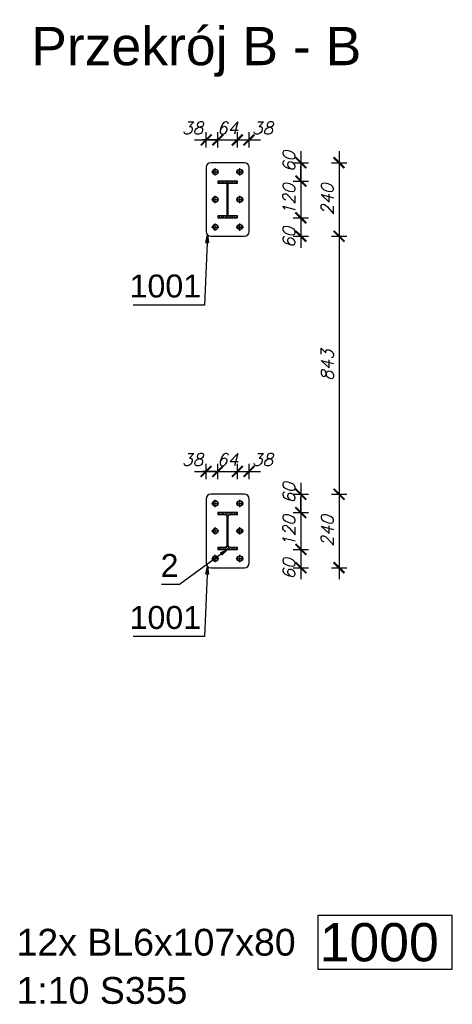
# Model space of a CAD drawing. Header units: millimetres. Extents: x 1814 to 94182, y 11562 to 49454.
# Tile 376 of 656: x 17369 to 17510, y 28714 to 29035. Entities that reach past the tile are written whole.
import ezdxf

# ---------------------------------------------------------------- set-up
doc = ezdxf.new("R2010")
doc.units = ezdxf.units.MM
doc.linetypes.add('ACAD_ISO04W100', pattern=[30, 24, -3, 0, -3])
doc.layers.add('wymiar', color=135, linetype='Continuous', lineweight=9)
doc.styles.add('ARIAL', font='arial.ttf')
doc.styles.add('WYMIARY', font='simplex.shx', dxfattribs={"oblique": 15})
doc.dimstyles.new('1-25', dxfattribs={"dimscale": 25, "dimtxt": 0.16, "dimasz": 0.2, "dimexe": 0.1, "dimexo": 0.1, "dimgap": 0.075, "dimtad": 1, "dimdec": 0, "dimlfac": 10, "dimrnd": 0.01, "dimzin": 9, "dimtxsty": 'WYMIARY', "dimblk": 'ARCHTICK', "dimcen": 0.2, "dimdle": 0.15, "dimadec": 1, "dimazin": 1, "dimtfac": 1, "dimtdec": 0, "dimtix": 1, "dimtmove": 2, "dimatfit": 3, "dimldrblk": 'ARCHTICK', "dimfxl": 0, "dimarcsym": 0})
pattern_1 = [(45, (17429.9981, 28880.3934), (-0.3535534, 0.3535534), [])]

# ---------------------------------------------------------------- blocks, each defined once
blk = doc.blocks.new('_ARCHTICK')
at = {"color": 0, "linetype": 'ByBlock', "lineweight": -2}
blk.add_solid([(0.398, 0.309), (0.309, 0.398), (-0.309, -0.398), (-0.398, -0.309)], dxfattribs=at)
blk = doc.blocks.new('*D1399')
at = {"layer": 'Defpoints', "color": 0}
for p in [(17437, 28988.67), (17437, 28964.66), (17473.37, 28964.66)]:
    blk.add_point(p, dxfattribs=at)
at = {"layer": 'wymiar', "color": 0, "lineweight": -2}
for p, q in [((17473.37, 28992.42), (17473.37, 28960.91)), ((17470.87, 28988.67), (17475.87, 28988.67)), ((17470.87, 28964.66), (17475.87, 28964.66))]:
    blk.add_line(p, q, dxfattribs=at)
at = {"layer": 'wymiar', "color": 0, "lineweight": -2, "xscale": 5, "yscale": 5, "zscale": 5}
for p, rotation in [((17473.37, 28988.67), 90), ((17473.37, 28964.66), 270)]:
    blk.add_blockref('_ARCHTICK', p, dxfattribs=dict(at, rotation=rotation))
at = {"layer": 'wymiar', "color": 0, "insert": (17469.5, 28976.66), "char_height": 4, "attachment_point": 5, "rotation": 90, "style": 'WYMIARY'}
blk.add_mtext('240', dxfattribs=at)
blk = doc.blocks.new('*D1400')
at = {"layer": 'Defpoints', "color": 0}
for p in [(17437, 28964.66), (17437, 28880.39), (17473.37, 28880.39)]:
    blk.add_point(p, dxfattribs=at)
at = {"layer": 'wymiar', "color": 0, "lineweight": -2}
for p, q in [((17473.37, 28968.41), (17473.37, 28876.64)), ((17470.87, 28964.66), (17475.87, 28964.66)), ((17470.87, 28880.39), (17475.87, 28880.39))]:
    blk.add_line(p, q, dxfattribs=at)
at = {"layer": 'wymiar', "color": 0, "lineweight": -2, "xscale": 5, "yscale": 5, "zscale": 5}
for p, rotation in [((17473.37, 28964.66), 90), ((17473.37, 28880.39), 270)]:
    blk.add_blockref('_ARCHTICK', p, dxfattribs=dict(at, rotation=rotation))
at = {"layer": 'wymiar', "color": 0, "insert": (17469.5, 28922.53), "char_height": 4, "attachment_point": 5, "rotation": 90, "style": 'WYMIARY'}
blk.add_mtext('843', dxfattribs=at)
blk = doc.blocks.new('*D1401')
at = {"layer": 'Defpoints', "color": 0}
for p in [(17437, 28880.39), (17437, 28856.39), (17473.37, 28856.39)]:
    blk.add_point(p, dxfattribs=at)
at = {"layer": 'wymiar', "color": 0, "lineweight": -2}
for p, q in [((17473.37, 28884.14), (17473.37, 28852.64)), ((17470.87, 28880.39), (17475.87, 28880.39)), ((17470.87, 28856.39), (17475.87, 28856.39))]:
    blk.add_line(p, q, dxfattribs=at)
at = {"layer": 'wymiar', "color": 0, "lineweight": -2, "xscale": 5, "yscale": 5, "zscale": 5}
for p, rotation in [((17473.37, 28880.39), 90), ((17473.37, 28856.39), 270)]:
    blk.add_blockref('_ARCHTICK', p, dxfattribs=dict(at, rotation=rotation))
at = {"layer": 'wymiar', "color": 0, "insert": (17469.5, 28868.39), "char_height": 4, "attachment_point": 5, "rotation": 90, "style": 'WYMIARY'}
blk.add_mtext('240', dxfattribs=at)
blk = doc.blocks.new('*D1402')
at = {"layer": 'Defpoints', "color": 0}
for p in [(17433.8, 28887.85), (17433.8, 28873.76), (17430, 28868.39)]:
    blk.add_point(p, dxfattribs=at)
at = {"layer": 'wymiar', "color": 0, "lineweight": -2}
for p, q in [((17430, 28885.35), (17430, 28890.35)), ((17433.8, 28885.35), (17433.8, 28890.35)), ((17426.25, 28887.85), (17437.55, 28887.85))]:
    blk.add_line(p, q, dxfattribs=at)
at = {"layer": 'wymiar', "color": 0, "lineweight": -2, "xscale": 5, "yscale": 5, "zscale": 5, "rotation": 180}
blk.add_blockref('_ARCHTICK', (17430, 28887.85), dxfattribs=at)
at = {"layer": 'wymiar', "color": 0, "lineweight": -2, "xscale": 5, "yscale": 5, "zscale": 5}
blk.add_blockref('_ARCHTICK', (17433.8, 28887.85), dxfattribs=at)
at = {"layer": 'wymiar', "color": 0, "insert": (17425.6, 28891.72), "char_height": 4, "attachment_point": 5, "style": 'WYMIARY'}
blk.add_mtext('38', dxfattribs=at)
blk = doc.blocks.new('*D1403')
at = {"layer": 'Defpoints', "color": 0}
for p in [(17440.2, 28887.85), (17433.8, 28873.76), (17440.2, 28874.08)]:
    blk.add_point(p, dxfattribs=at)
at = {"layer": 'wymiar', "color": 0, "lineweight": -2}
for p, q in [((17433.8, 28885.35), (17433.8, 28890.35)), ((17440.2, 28885.35), (17440.2, 28890.35)), ((17433.8, 28887.85), (17428.8, 28887.85)), ((17433.8, 28887.85), (17440.2, 28887.85)), ((17440.2, 28887.85), (17445.2, 28887.85))]:
    blk.add_line(p, q, dxfattribs=at)
at = {"layer": 'wymiar', "color": 0, "lineweight": -2, "xscale": 5, "yscale": 5, "zscale": 5}
blk.add_blockref('_ARCHTICK', (17433.8, 28887.85), dxfattribs=at)
at = {"layer": 'wymiar', "color": 0, "lineweight": -2, "xscale": 5, "yscale": 5, "zscale": 5, "rotation": 180}
blk.add_blockref('_ARCHTICK', (17440.2, 28887.85), dxfattribs=at)
at = {"layer": 'wymiar', "color": 0, "insert": (17437, 28891.72), "char_height": 4, "attachment_point": 5, "style": 'WYMIARY'}
blk.add_mtext('64', dxfattribs=at)
blk = doc.blocks.new('*D1404')
at = {"layer": 'Defpoints', "color": 0}
for p in [(17444, 28887.85), (17440.2, 28874.08), (17444, 28868.39)]:
    blk.add_point(p, dxfattribs=at)
at = {"layer": 'wymiar', "color": 0, "lineweight": -2}
for p, q in [((17440.2, 28885.35), (17440.2, 28890.35)), ((17444, 28885.35), (17444, 28890.35)), ((17436.45, 28887.85), (17447.75, 28887.85))]:
    blk.add_line(p, q, dxfattribs=at)
at = {"layer": 'wymiar', "color": 0, "lineweight": -2, "xscale": 5, "yscale": 5, "zscale": 5, "rotation": 180}
blk.add_blockref('_ARCHTICK', (17440.2, 28887.85), dxfattribs=at)
at = {"layer": 'wymiar', "color": 0, "lineweight": -2, "xscale": 5, "yscale": 5, "zscale": 5}
blk.add_blockref('_ARCHTICK', (17444, 28887.85), dxfattribs=at)
at = {"layer": 'wymiar', "color": 0, "insert": (17448.38, 28891.72), "char_height": 4, "attachment_point": 5, "style": 'WYMIARY'}
blk.add_mtext('38', dxfattribs=at)
blk = doc.blocks.new('*D1405')
at = {"layer": 'Defpoints', "color": 0}
for p in [(17437, 28880.39), (17437, 28874.39), (17460.9, 28874.39)]:
    blk.add_point(p, dxfattribs=at)
at = {"layer": 'wymiar', "color": 0, "lineweight": -2}
for p, q in [((17460.9, 28884.14), (17460.9, 28870.64)), ((17458.4, 28880.39), (17463.4, 28880.39)), ((17458.4, 28874.39), (17463.4, 28874.39))]:
    blk.add_line(p, q, dxfattribs=at)
at = {"layer": 'wymiar', "color": 0, "lineweight": -2, "xscale": 5, "yscale": 5, "zscale": 5}
for p, rotation in [((17460.9, 28880.39), 90), ((17460.9, 28874.39), 270)]:
    blk.add_blockref('_ARCHTICK', p, dxfattribs=dict(at, rotation=rotation))
at = {"layer": 'wymiar', "color": 0, "insert": (17457.03, 28880.8), "char_height": 4, "attachment_point": 5, "rotation": 90, "style": 'WYMIARY'}
blk.add_mtext('60', dxfattribs=at)
blk = doc.blocks.new('*D1406')
at = {"layer": 'Defpoints', "color": 0}
for p in [(17437, 28874.39), (17437, 28862.39), (17460.9, 28862.39)]:
    blk.add_point(p, dxfattribs=at)
at = {"layer": 'wymiar', "color": 0, "lineweight": -2}
for p, q in [((17460.9, 28874.39), (17460.9, 28879.39)), ((17458.4, 28874.39), (17463.4, 28874.39)), ((17460.9, 28874.39), (17460.9, 28862.39)), ((17458.4, 28862.39), (17463.4, 28862.39)), ((17460.9, 28862.39), (17460.9, 28857.39))]:
    blk.add_line(p, q, dxfattribs=at)
at = {"layer": 'wymiar', "color": 0, "lineweight": -2, "xscale": 5, "yscale": 5, "zscale": 5}
for p, rotation in [((17460.9, 28874.39), 270), ((17460.9, 28862.39), 90)]:
    blk.add_blockref('_ARCHTICK', p, dxfattribs=dict(at, rotation=rotation))
at = {"layer": 'wymiar', "color": 0, "insert": (17457.03, 28868.39), "char_height": 4, "attachment_point": 5, "rotation": 90, "style": 'WYMIARY'}
blk.add_mtext('120', dxfattribs=at)
blk = doc.blocks.new('*D1407')
at = {"layer": 'Defpoints', "color": 0}
for p in [(17437, 28862.39), (17437, 28856.39), (17460.9, 28856.39)]:
    blk.add_point(p, dxfattribs=at)
at = {"layer": 'wymiar', "color": 0, "lineweight": -2}
for p, q in [((17460.9, 28866.14), (17460.9, 28852.64)), ((17458.4, 28862.39), (17463.4, 28862.39)), ((17458.4, 28856.39), (17463.4, 28856.39))]:
    blk.add_line(p, q, dxfattribs=at)
at = {"layer": 'wymiar', "color": 0, "lineweight": -2, "xscale": 5, "yscale": 5, "zscale": 5}
for p, rotation in [((17460.9, 28862.39), 90), ((17460.9, 28856.39), 270)]:
    blk.add_blockref('_ARCHTICK', p, dxfattribs=dict(at, rotation=rotation))
at = {"layer": 'wymiar', "color": 0, "insert": (17457.03, 28855.99), "char_height": 4, "attachment_point": 5, "rotation": 90, "style": 'WYMIARY'}
blk.add_mtext('60', dxfattribs=at)
blk = doc.blocks.new('*D1412')
at = {"layer": 'Defpoints', "color": 0}
for p in [(17433.8, 28996.12), (17433.8, 28982.04), (17430, 28976.67)]:
    blk.add_point(p, dxfattribs=at)
at = {"layer": 'wymiar', "color": 0, "lineweight": -2}
for p, q in [((17430, 28993.62), (17430, 28998.62)), ((17433.8, 28993.62), (17433.8, 28998.62)), ((17426.25, 28996.12), (17437.55, 28996.12))]:
    blk.add_line(p, q, dxfattribs=at)
at = {"layer": 'wymiar', "color": 0, "lineweight": -2, "xscale": 5, "yscale": 5, "zscale": 5, "rotation": 180}
blk.add_blockref('_ARCHTICK', (17430, 28996.12), dxfattribs=at)
at = {"layer": 'wymiar', "color": 0, "lineweight": -2, "xscale": 5, "yscale": 5, "zscale": 5}
blk.add_blockref('_ARCHTICK', (17433.8, 28996.12), dxfattribs=at)
at = {"layer": 'wymiar', "color": 0, "insert": (17425.6, 29000), "char_height": 4, "attachment_point": 5, "style": 'WYMIARY'}
blk.add_mtext('38', dxfattribs=at)
blk = doc.blocks.new('*D1408')
at = {"layer": 'Defpoints', "color": 0}
for p in [(17440.2, 28996.12), (17433.8, 28982.04), (17440.2, 28982.35)]:
    blk.add_point(p, dxfattribs=at)
at = {"layer": 'wymiar', "color": 0, "lineweight": -2}
for p, q in [((17433.8, 28993.62), (17433.8, 28998.62)), ((17440.2, 28993.62), (17440.2, 28998.62)), ((17433.8, 28996.12), (17428.8, 28996.12)), ((17433.8, 28996.12), (17440.2, 28996.12)), ((17440.2, 28996.12), (17445.2, 28996.12))]:
    blk.add_line(p, q, dxfattribs=at)
at = {"layer": 'wymiar', "color": 0, "lineweight": -2, "xscale": 5, "yscale": 5, "zscale": 5}
blk.add_blockref('_ARCHTICK', (17433.8, 28996.12), dxfattribs=at)
at = {"layer": 'wymiar', "color": 0, "lineweight": -2, "xscale": 5, "yscale": 5, "zscale": 5, "rotation": 180}
blk.add_blockref('_ARCHTICK', (17440.2, 28996.12), dxfattribs=at)
at = {"layer": 'wymiar', "color": 0, "insert": (17437, 29000), "char_height": 4, "attachment_point": 5, "style": 'WYMIARY'}
blk.add_mtext('64', dxfattribs=at)
blk = doc.blocks.new('*D1409')
at = {"layer": 'Defpoints', "color": 0}
for p in [(17444, 28996.12), (17440.2, 28982.35), (17444, 28976.67)]:
    blk.add_point(p, dxfattribs=at)
at = {"layer": 'wymiar', "color": 0, "lineweight": -2}
for p, q in [((17440.2, 28993.62), (17440.2, 28998.62)), ((17444, 28993.62), (17444, 28998.62)), ((17436.45, 28996.12), (17447.75, 28996.12))]:
    blk.add_line(p, q, dxfattribs=at)
at = {"layer": 'wymiar', "color": 0, "lineweight": -2, "xscale": 5, "yscale": 5, "zscale": 5, "rotation": 180}
blk.add_blockref('_ARCHTICK', (17440.2, 28996.12), dxfattribs=at)
at = {"layer": 'wymiar', "color": 0, "lineweight": -2, "xscale": 5, "yscale": 5, "zscale": 5}
blk.add_blockref('_ARCHTICK', (17444, 28996.12), dxfattribs=at)
at = {"layer": 'wymiar', "color": 0, "insert": (17448.38, 29000), "char_height": 4, "attachment_point": 5, "style": 'WYMIARY'}
blk.add_mtext('38', dxfattribs=at)
blk = doc.blocks.new('*D1410')
at = {"layer": 'Defpoints', "color": 0}
for p in [(17437, 28988.67), (17437, 28982.67), (17460.9, 28982.67)]:
    blk.add_point(p, dxfattribs=at)
at = {"layer": 'wymiar', "color": 0, "lineweight": -2}
for p, q in [((17460.9, 28992.42), (17460.9, 28978.92)), ((17458.4, 28988.67), (17463.4, 28988.67)), ((17458.4, 28982.67), (17463.4, 28982.67))]:
    blk.add_line(p, q, dxfattribs=at)
at = {"layer": 'wymiar', "color": 0, "lineweight": -2, "xscale": 5, "yscale": 5, "zscale": 5}
for p, rotation in [((17460.9, 28988.67), 90), ((17460.9, 28982.67), 270)]:
    blk.add_blockref('_ARCHTICK', p, dxfattribs=dict(at, rotation=rotation))
at = {"layer": 'wymiar', "color": 0, "insert": (17457.03, 28989.07), "char_height": 4, "attachment_point": 5, "rotation": 90, "style": 'WYMIARY'}
blk.add_mtext('60', dxfattribs=at)
blk = doc.blocks.new('*D1411')
at = {"layer": 'Defpoints', "color": 0}
for p in [(17437, 28982.67), (17437, 28970.67), (17460.9, 28970.67)]:
    blk.add_point(p, dxfattribs=at)
at = {"layer": 'wymiar', "color": 0, "lineweight": -2}
for p, q in [((17460.9, 28982.67), (17460.9, 28987.67)), ((17458.4, 28982.67), (17463.4, 28982.67)), ((17460.9, 28982.67), (17460.9, 28970.67)), ((17458.4, 28970.67), (17463.4, 28970.67)), ((17460.9, 28970.67), (17460.9, 28965.67))]:
    blk.add_line(p, q, dxfattribs=at)
at = {"layer": 'wymiar', "color": 0, "lineweight": -2, "xscale": 5, "yscale": 5, "zscale": 5}
for p, rotation in [((17460.9, 28982.67), 270), ((17460.9, 28970.67), 90)]:
    blk.add_blockref('_ARCHTICK', p, dxfattribs=dict(at, rotation=rotation))
at = {"layer": 'wymiar', "color": 0, "insert": (17457.03, 28976.67), "char_height": 4, "attachment_point": 5, "rotation": 90, "style": 'WYMIARY'}
blk.add_mtext('120', dxfattribs=at)
blk = doc.blocks.new('*D1413')
at = {"layer": 'Defpoints', "color": 0}
for p in [(17437, 28970.67), (17437, 28964.67), (17460.9, 28964.67)]:
    blk.add_point(p, dxfattribs=at)
at = {"layer": 'wymiar', "color": 0, "lineweight": -2}
for p, q in [((17460.9, 28974.42), (17460.9, 28960.92)), ((17458.4, 28970.67), (17463.4, 28970.67)), ((17458.4, 28964.67), (17463.4, 28964.67))]:
    blk.add_line(p, q, dxfattribs=at)
at = {"layer": 'wymiar', "color": 0, "lineweight": -2, "xscale": 5, "yscale": 5, "zscale": 5}
for p, rotation in [((17460.9, 28970.67), 90), ((17460.9, 28964.67), 270)]:
    blk.add_blockref('_ARCHTICK', p, dxfattribs=dict(at, rotation=rotation))
at = {"layer": 'wymiar', "color": 0, "insert": (17457.03, 28964.26), "char_height": 4, "attachment_point": 5, "rotation": 90, "style": 'WYMIARY'}
blk.add_mtext('60', dxfattribs=at)

msp = doc.modelspace()

# ---------------------------------------------------------------- hatches: boundary and pattern name
h = msp.add_hatch()
h.set_pattern_fill('HYPECUTREGION', color=10, scale=0.5, style=0, pattern_type=2)
h.set_pattern_definition(pattern_1)
h.paths.add_polyline_path([(17440.198, 28970.663), (17440.198, 28971.293), (17437.218, 28971.293), (17437.218, 28982.035), (17440.198, 28982.035), (17440.198, 28982.666), (17433.798, 28982.666), (17433.798, 28982.035), (17436.778, 28982.035), (17436.778, 28971.293), (17433.798, 28971.293), (17433.798, 28970.663)], flags=0)
h = msp.add_hatch()
h.set_pattern_fill('HYPECUTREGION', color=10, scale=0.5, style=0, pattern_type=2)
h.set_pattern_definition(pattern_1)
h.paths.add_polyline_path([(17440.198, 28862.393), (17440.198, 28863.023), (17437.918, 28863.023, -0.4142136), (17437.218, 28863.723), (17437.218, 28873.063, -0.4142136), (17437.918, 28873.763), (17440.198, 28873.763), (17440.198, 28874.393), (17433.798, 28874.393), (17433.798, 28873.763), (17436.078, 28873.763, -0.4142136), (17436.778, 28873.063), (17436.778, 28863.723, -0.4142136), (17436.078, 28863.023), (17433.798, 28863.023), (17433.798, 28862.393)], flags=0)

# ---------------------------------------------------------------- linework, layer by layer
at = {"color": 145, "linetype": 'Continuous', "ltscale": 0.25}
for p, q in [((17442.498, 28988.666), (17431.498, 28988.666)), ((17429.998, 28987.166), (17429.998, 28966.163)), ((17443.998, 28966.163), (17443.998, 28987.166)), ((17440.198, 28982.666), (17433.798, 28982.666)), ((17433.798, 28982.666), (17433.798, 28982.035)), ((17433.798, 28982.035), (17436.778, 28982.035)), ((17436.778, 28982.035), (17436.778, 28971.293)), ((17437.218, 28982.035), (17440.198, 28982.035)), ((17437.218, 28971.293), (17437.218, 28982.035)), ((17440.198, 28982.035), (17440.198, 28982.666)), ((17436.778, 28971.293), (17433.798, 28971.293)), ((17433.798, 28971.293), (17433.798, 28970.663)), ((17433.798, 28970.663), (17440.198, 28970.663)), ((17440.198, 28971.293), (17437.218, 28971.293)), ((17440.198, 28970.663), (17440.198, 28971.293)), ((17431.498, 28964.663), (17442.498, 28964.663)), ((17429.998, 28878.893), (17429.998, 28857.893)), ((17442.498, 28880.393), (17431.498, 28880.393)), ((17443.998, 28857.893), (17443.998, 28878.893)), ((17440.198, 28874.393), (17433.798, 28874.393)), ((17433.798, 28874.393), (17433.798, 28873.763)), ((17433.798, 28873.763), (17436.078, 28873.763)), ((17436.778, 28873.063), (17436.778, 28863.723)), ((17437.218, 28863.723), (17437.218, 28873.063)), ((17437.918, 28873.763), (17440.198, 28873.763)), ((17440.198, 28873.763), (17440.198, 28874.393)), ((17436.078, 28863.023), (17433.798, 28863.023)), ((17433.798, 28863.023), (17433.798, 28862.393)), ((17440.198, 28863.023), (17437.918, 28863.023)), ((17440.198, 28862.393), (17440.198, 28863.023)), ((17433.798, 28862.393), (17440.198, 28862.393)), ((17431.498, 28856.393), (17442.498, 28856.393))]:
    msp.add_line(p, q, dxfattribs=at)
at = {"color": 10, "linetype": 'ACAD_ISO04W100', "ltscale": 0.25}
for p, q in [((17436.998, 28970.663), (17436.998, 28970.693)), ((17436.998, 28862.393), (17436.998, 28862.393))]:
    msp.add_line(p, q, dxfattribs=at)
at = {"color": 0, "linetype": 'ByBlock', "lineweight": -2}
for p, q in [((17429.919, 28962.622, 55700.723), (17430.437, 28965.103, 55700.723)), ((17429.919, 28962.622, 55700.723), (17430.751, 28962.588, 55700.723)), ((17430.437, 28965.103, 55700.723), (17430.751, 28962.588, 55700.723)), ((17434.735, 28861.252, 55700.733), (17436.998, 28862.393, 55700.733)), ((17434.735, 28861.252, 55700.733), (17435.227, 28860.58, 55700.733)), ((17436.998, 28862.393, 55700.733), (17435.227, 28860.58, 55700.733)), ((17429.919, 28854.352, 55700.723), (17430.437, 28856.833, 55700.723)), ((17430.437, 28856.833, 55700.723), (17430.751, 28854.318, 55700.723)), ((17429.919, 28854.352, 55700.723), (17430.751, 28854.318, 55700.723))]:
    msp.add_line(p, q, dxfattribs=at)
at = {"color": 4}
for p, q in [((17510.291, 28742.83), (17466.444, 28742.83)), ((17466.444, 28742.83), (17466.444, 28725.33)), ((17510.291, 28725.33), (17510.291, 28742.83)), ((17466.444, 28725.33), (17510.291, 28725.33))]:
    msp.add_line(p, q, dxfattribs=at)
at = {"color": 7, "linetype": 'Continuous', "ltscale": 0.25}
for points in [[(17431.798, 28985.666), (17432.998, 28985.666), (17432.998, 28986.866)], [(17432.998, 28986.466), (17432.692, 28986.405), (17432.432, 28986.231), (17432.259, 28985.972), (17432.198, 28985.666), (17432.259, 28985.36), (17432.432, 28985.1), (17432.692, 28984.927), (17432.998, 28984.866), (17433.304, 28984.927), (17433.564, 28985.1), (17433.737, 28985.36), (17433.798, 28985.666), (17433.737, 28985.972), (17433.564, 28986.231), (17433.304, 28986.405), (17432.998, 28986.466)], [(17432.998, 28984.466), (17432.998, 28985.666), (17434.198, 28985.666)], [(17439.798, 28985.666), (17440.998, 28985.666), (17440.998, 28986.866)], [(17440.998, 28986.466), (17440.692, 28986.405), (17440.432, 28986.231), (17440.259, 28985.972), (17440.198, 28985.666), (17440.259, 28985.36), (17440.432, 28985.1), (17440.692, 28984.927), (17440.998, 28984.866), (17441.304, 28984.927), (17441.564, 28985.1), (17441.737, 28985.36), (17441.798, 28985.666), (17441.737, 28985.972), (17441.564, 28986.231), (17441.304, 28986.405), (17440.998, 28986.466)], [(17440.998, 28984.466), (17440.998, 28985.666), (17442.198, 28985.666)], [(17431.798, 28976.666), (17432.998, 28976.666), (17432.998, 28977.866)], [(17432.998, 28977.466), (17432.692, 28977.405), (17432.432, 28977.231), (17432.259, 28976.972), (17432.198, 28976.666), (17432.259, 28976.36), (17432.432, 28976.1), (17432.692, 28975.927), (17432.998, 28975.866), (17433.304, 28975.927), (17433.564, 28976.1), (17433.737, 28976.36), (17433.798, 28976.666), (17433.737, 28976.972), (17433.564, 28977.231), (17433.304, 28977.405), (17432.998, 28977.466)], [(17432.998, 28975.466), (17432.998, 28976.666), (17434.198, 28976.666)], [(17439.798, 28976.666), (17440.998, 28976.666), (17440.998, 28977.866)], [(17440.998, 28977.466), (17440.692, 28977.405), (17440.432, 28977.231), (17440.259, 28976.972), (17440.198, 28976.666), (17440.259, 28976.36), (17440.432, 28976.1), (17440.692, 28975.927), (17440.998, 28975.866), (17441.304, 28975.927), (17441.564, 28976.1), (17441.737, 28976.36), (17441.798, 28976.666), (17441.737, 28976.972), (17441.564, 28977.231), (17441.304, 28977.405), (17440.998, 28977.466)], [(17440.998, 28975.466), (17440.998, 28976.666), (17442.198, 28976.666)], [(17431.798, 28967.666), (17432.998, 28967.666), (17432.998, 28968.866)], [(17432.998, 28968.466), (17432.692, 28968.405), (17432.432, 28968.231), (17432.259, 28967.972), (17432.198, 28967.666), (17432.259, 28967.36), (17432.432, 28967.1), (17432.692, 28966.927), (17432.998, 28966.866), (17433.304, 28966.927), (17433.564, 28967.1), (17433.737, 28967.36), (17433.798, 28967.666), (17433.737, 28967.972), (17433.564, 28968.231), (17433.304, 28968.405), (17432.998, 28968.466)], [(17432.998, 28966.466), (17432.998, 28967.666), (17434.198, 28967.666)], [(17439.798, 28967.666), (17440.998, 28967.666), (17440.998, 28968.866)], [(17440.998, 28968.466), (17440.692, 28968.405), (17440.432, 28968.231), (17440.259, 28967.972), (17440.198, 28967.666), (17440.259, 28967.36), (17440.432, 28967.1), (17440.692, 28966.927), (17440.998, 28966.866), (17441.304, 28966.927), (17441.564, 28967.1), (17441.737, 28967.36), (17441.798, 28967.666), (17441.737, 28967.972), (17441.564, 28968.231), (17441.304, 28968.405), (17440.998, 28968.466)], [(17440.998, 28966.466), (17440.998, 28967.666), (17442.198, 28967.666)], [(17431.798, 28877.393), (17432.998, 28877.393), (17432.998, 28878.593)], [(17432.998, 28878.193), (17432.692, 28878.133), (17432.432, 28877.959), (17432.259, 28877.7), (17432.198, 28877.393), (17432.259, 28877.087), (17432.432, 28876.828), (17432.692, 28876.654), (17432.998, 28876.593), (17433.304, 28876.654), (17433.564, 28876.828), (17433.737, 28877.087), (17433.798, 28877.393), (17433.737, 28877.7), (17433.564, 28877.959), (17433.304, 28878.133), (17432.998, 28878.193)], [(17432.998, 28876.193), (17432.998, 28877.393), (17434.198, 28877.393)], [(17439.798, 28877.393), (17440.998, 28877.393), (17440.998, 28878.593)], [(17440.998, 28878.193), (17440.692, 28878.133), (17440.432, 28877.959), (17440.259, 28877.7), (17440.198, 28877.393), (17440.259, 28877.087), (17440.432, 28876.828), (17440.692, 28876.654), (17440.998, 28876.593), (17441.304, 28876.654), (17441.564, 28876.828), (17441.737, 28877.087), (17441.798, 28877.393), (17441.737, 28877.7), (17441.564, 28877.959), (17441.304, 28878.133), (17440.998, 28878.193)], [(17440.998, 28876.193), (17440.998, 28877.393), (17442.198, 28877.393)], [(17431.798, 28868.393), (17432.998, 28868.393), (17432.998, 28869.593)], [(17432.998, 28869.193), (17432.692, 28869.133), (17432.432, 28868.959), (17432.259, 28868.7), (17432.198, 28868.393), (17432.259, 28868.087), (17432.432, 28867.828), (17432.692, 28867.654), (17432.998, 28867.593), (17433.304, 28867.654), (17433.564, 28867.828), (17433.737, 28868.087), (17433.798, 28868.393), (17433.737, 28868.7), (17433.564, 28868.959), (17433.304, 28869.133), (17432.998, 28869.193)], [(17439.798, 28868.393), (17440.998, 28868.393), (17440.998, 28869.593)], [(17440.998, 28869.193), (17440.692, 28869.133), (17440.432, 28868.959), (17440.259, 28868.7), (17440.198, 28868.393), (17440.259, 28868.087), (17440.432, 28867.828), (17440.692, 28867.654), (17440.998, 28867.593), (17441.304, 28867.654), (17441.564, 28867.828), (17441.737, 28868.087), (17441.798, 28868.393), (17441.737, 28868.7), (17441.564, 28868.959), (17441.304, 28869.133), (17440.998, 28869.193)], [(17432.998, 28867.193), (17432.998, 28868.393), (17434.198, 28868.393)], [(17440.998, 28867.193), (17440.998, 28868.393), (17442.198, 28868.393)], [(17431.798, 28859.393), (17432.998, 28859.393), (17432.998, 28860.593)], [(17432.998, 28860.193), (17432.692, 28860.133), (17432.432, 28859.959), (17432.259, 28859.7), (17432.198, 28859.393), (17432.259, 28859.087), (17432.432, 28858.828), (17432.692, 28858.654), (17432.998, 28858.593), (17433.304, 28858.654), (17433.564, 28858.828), (17433.737, 28859.087), (17433.798, 28859.393), (17433.737, 28859.7), (17433.564, 28859.959), (17433.304, 28860.133), (17432.998, 28860.193)], [(17439.798, 28859.393), (17440.998, 28859.393), (17440.998, 28860.593)], [(17440.998, 28860.193), (17440.692, 28860.133), (17440.432, 28859.959), (17440.259, 28859.7), (17440.198, 28859.393), (17440.259, 28859.087), (17440.432, 28858.828), (17440.692, 28858.654), (17440.998, 28858.593), (17441.304, 28858.654), (17441.564, 28858.828), (17441.737, 28859.087), (17441.798, 28859.393), (17441.737, 28859.7), (17441.564, 28859.959), (17441.304, 28860.133), (17440.998, 28860.193)], [(17432.998, 28858.193), (17432.998, 28859.393), (17434.198, 28859.393)], [(17440.998, 28858.193), (17440.998, 28859.393), (17442.198, 28859.393)]]:
    msp.add_lwpolyline(points, dxfattribs=at)
at = {"color": 7}
for points in [[(17430.437, 28965.103), (17429.498, 28942.163), (17406.19, 28942.163)], [(17436.998, 28862.393), (17421.298, 28850.893), (17415.471, 28850.893)], [(17430.437, 28856.833), (17429.498, 28833.893), (17406.19, 28833.893)]]:
    msp.add_lwpolyline(points, dxfattribs=at)
at = {"color": 145, "linetype": 'Continuous', "ltscale": 0.25}
for centre in [(17432.998, 28985.666), (17440.998, 28985.666), (17432.998, 28976.666, 0), (17440.998, 28976.666), (17432.998, 28967.666, 0), (17440.998, 28967.666), (17432.998, 28877.393, 0), (17440.998, 28877.393, 0), (17432.998, 28868.393, 0), (17440.998, 28868.393), (17432.998, 28859.393, 0), (17440.998, 28859.393, 0)]:
    msp.add_circle(centre, 0.9, dxfattribs=at)
for centre, start, end in [((17431.498, 28987.166, 0), 90, 180), ((17442.498, 28987.166, 0), 0, 90), ((17431.498, 28966.163, 0), 180, 270), ((17442.498, 28966.163, 0), 270, 0), ((17431.498, 28878.893, 0), 90, 180), ((17442.498, 28878.893, 0), 0, 90), ((17431.498, 28857.893, 0), 180, 270), ((17442.498, 28857.893, 0), 270, 0)]:
    msp.add_arc(centre, 1.5, start, end, dxfattribs=at)
at = {"color": 145, "linetype": 'Continuous', "ltscale": 0.25, "extrusion": (-1.03377e-13, -5.19711e-13, -1)}
msp.add_arc((-17436.078, 28873.063, 0), 0.7, 90, 180, dxfattribs=at)
at = {"color": 145, "linetype": 'Continuous', "ltscale": 0.25, "extrusion": (5.19711e-13, -1.03377e-13, -1)}
msp.add_arc((-17437.918, 28873.063, 0), 0.7, 0, 90, dxfattribs=at)
at = {"color": 145, "linetype": 'Continuous', "ltscale": 0.25, "extrusion": (-1.03377e-13, 5.19711e-13, -1)}
msp.add_arc((-17436.078, 28863.723, 0), 0.7, 180, 270, dxfattribs=at)
at = {"color": 145, "linetype": 'Continuous', "ltscale": 0.25, "extrusion": (5.19711e-13, 1.03377e-13, -1)}
msp.add_arc((-17437.918, 28863.723, 0), 0.7, 270, 0, dxfattribs=at)

# ---------------------------------------------------------------- texts
at = {"color": 84, "style": 'ARIAL'}
msp.add_text('Przekrój B - B', height=12.5, dxfattribs=at).set_placement((17372.938, 29020.519))
at = {"color": 7, "style": 'ARIAL'}
for s, p in [('1001', (17405.049, 28944.663)), ('2', (17415.164, 28853.393)), ('1001', (17405.049, 28836.393))]:
    msp.add_text(s, height=7.5, dxfattribs=at).set_placement(p)
at = {"color": 4, "style": 'ARIAL'}
msp.add_text('1000', height=12.5, dxfattribs=at).set_placement((17467.043, 28727.83))
at = {"color": 30, "style": 'ARIAL'}
for s, p in [('12x BL6x107x80 ', (17368.148, 28729.705)), ('1:10 S355', (17368.148, 28713.955))]:
    msp.add_text(s, height=8.75, dxfattribs=at).set_placement(p)

# ---------------------------------------------------------------- dimensions: what is measured, and where the dimension line sits
at = {"layer": 'wymiar'}
for base, p1, p2, picture, middle in [((17433.798, 28996.121), (17429.998, 28976.666), (17433.798, 28982.036), '*D1412', (17425.6, 28999.996)), ((17443.998, 28996.121), (17440.198, 28982.351), (17443.998, 28976.666), '*D1409', (17448.382, 28999.996)), ((17433.798, 28887.849), (17429.998, 28868.393), (17433.798, 28873.763), '*D1402', (17425.6, 28891.724)), ((17443.998, 28887.849), (17440.198, 28874.078), (17443.998, 28868.393), '*D1404', (17448.382, 28891.724))]:
    dim = msp.add_linear_dim(base=base, p1=p1, p2=p2, dimstyle='1-25', dxfattribs=at)
    dim.commit()
    dim.dimension.update_dxf_attribs({"geometry": picture, "text_midpoint": middle, "dimtype": 160})
for base, p1, p2, picture, middle in [((17440.198, 28996.121), (17433.798, 28982.036), (17440.198, 28982.351), '*D1408', (17436.998, 28999.996)), ((17440.198, 28887.849), (17433.798, 28873.763), (17440.198, 28874.078), '*D1403', (17436.998, 28891.724))]:
    dim = msp.add_linear_dim(base=base, p1=p1, p2=p2, dimstyle='1-25', dxfattribs=at)
    dim.commit()
    dim.dimension.update_dxf_attribs({"geometry": picture, "text_midpoint": middle})
for base, p1, p2, picture, middle in [((17473.372, 28964.663), (17436.998, 28988.666), (17436.998, 28964.663), '*D1399', (17469.497, 28976.665)), ((17460.903, 28970.666), (17436.998, 28982.666), (17436.998, 28970.666), '*D1411', (17457.028, 28976.666)), ((17473.372, 28880.393), (17436.998, 28964.663), (17436.998, 28880.393), '*D1400', (17469.497, 28922.528)), ((17473.372, 28856.393), (17436.998, 28880.393), (17436.998, 28856.393), '*D1401', (17469.497, 28868.393)), ((17460.903, 28862.393), (17436.998, 28874.393), (17436.998, 28862.393), '*D1406', (17457.028, 28868.393))]:
    dim = msp.add_linear_dim(base=base, p1=p1, p2=p2, angle=90, dimstyle='1-25', dxfattribs=at)
    dim.commit()
    dim.dimension.update_dxf_attribs({"geometry": picture, "text_midpoint": middle})
for base, p1, p2, picture, middle in [((17460.903, 28982.666), (17436.998, 28988.666), (17436.998, 28982.666), '*D1410', (17457.028, 28989.07)), ((17460.903, 28964.666), (17436.998, 28970.666), (17436.998, 28964.666), '*D1413', (17457.028, 28964.261)), ((17460.903, 28874.393), (17436.998, 28880.393), (17436.998, 28874.393), '*D1405', (17457.028, 28880.798)), ((17460.903, 28856.393), (17436.998, 28862.393), (17436.998, 28856.393), '*D1407', (17457.028, 28855.989))]:
    dim = msp.add_linear_dim(base=base, p1=p1, p2=p2, angle=90, dimstyle='1-25', dxfattribs=at)
    dim.commit()
    dim.dimension.update_dxf_attribs({"geometry": picture, "text_midpoint": middle, "dimtype": 160})

doc.saveas('drawing.dxf')
